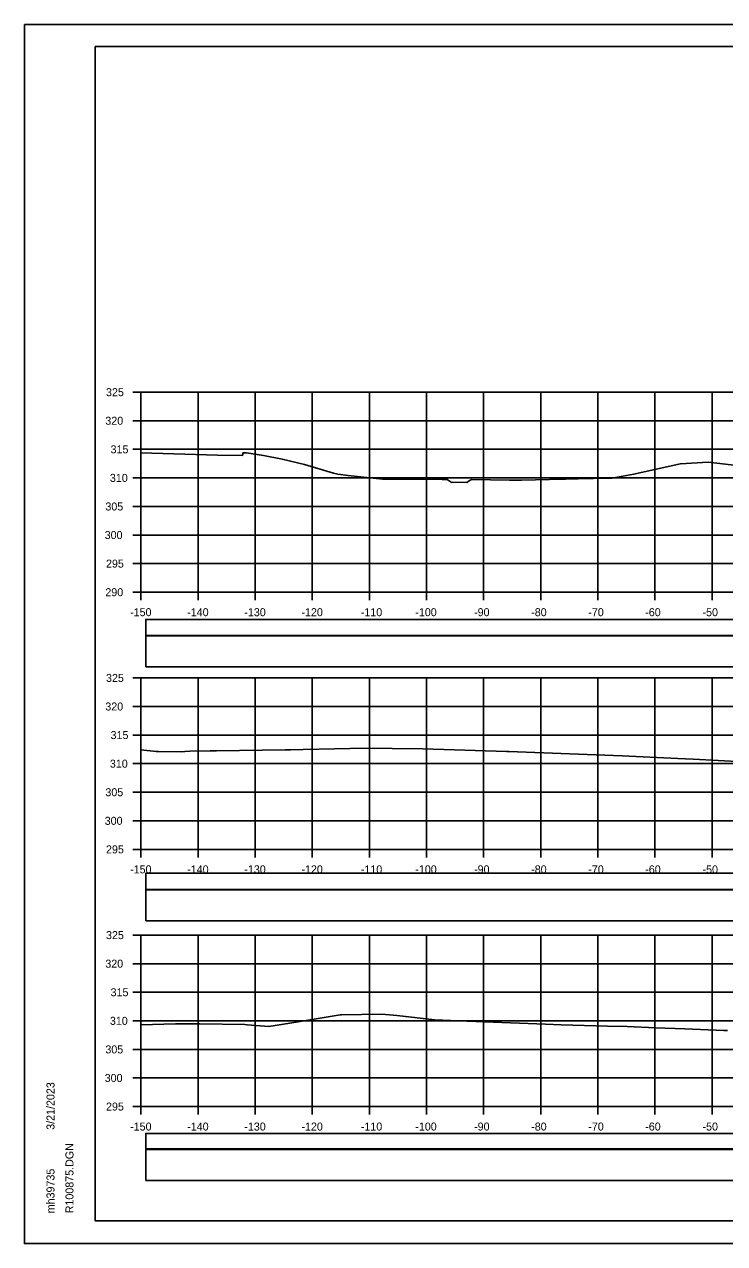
# Model space of a CAD drawing. Extents: x 1368122 to 1710785, y 373130 to 557566.
# Drawn here: x 1370518.5 to 1370641.1, y 373130.3 to 373343.7 of the extents above; entities that cross this region are included whole.
import ezdxf

# ---------------------------------------------------------------- set-up
doc = ezdxf.new("R2010")
doc.units = 0
for name, color, linetype in [('R_Axis', 7, 'Continuous'), ('R_Axis Annot', 7, 'Continuous'), ('R_Border', 7, 'Continuous'), ('R_Exist Surface', 7, 'Continuous'), ('R_Grid', 7, 'Continuous'), ('R_No Plot', 7, 'Continuous')]:
    doc.layers.add(name, color=color, linetype=linetype)

msp = doc.modelspace()

# ---------------------------------------------------------------- linework, layer by layer
for points in [[(1370539.77, 373236.72), (1370838.07, 373236.72), (1370838.07, 373239.54), (1370539.77, 373239.54)], [(1370539.77, 373231.25), (1370838.07, 373231.25), (1370838.07, 373236.67), (1370539.77, 373236.67)], [(1370539.77, 373192.3), (1370838.07, 373192.3), (1370838.07, 373195.12), (1370539.77, 373195.12)], [(1370539.77, 373186.83), (1370838.07, 373186.83), (1370838.07, 373192.25), (1370539.77, 373192.25)], [(1370539.77, 373146.9), (1370838.07, 373146.9), (1370838.07, 373149.6), (1370539.77, 373149.6)], [(1370539.77, 373141.37), (1370838.07, 373141.37), (1370838.07, 373146.79), (1370539.77, 373146.79)]]:
    msp.add_lwpolyline(points, close=True)
at = {"layer": 'R_Axis'}
for p, q in [((1370537.52, 373279.31), (1370538.92, 373279.31)), ((1370538.92, 373244.31), (1370538.92, 373279.31)), ((1370537.52, 373274.31), (1370538.92, 373274.31)), ((1370537.52, 373269.31), (1370538.92, 373269.31)), ((1370537.52, 373264.31), (1370538.92, 373264.31)), ((1370537.52, 373259.31), (1370538.92, 373259.31)), ((1370537.52, 373254.31), (1370538.92, 373254.31)), ((1370537.52, 373249.31), (1370538.92, 373249.31)), ((1370537.52, 373244.31), (1370538.92, 373244.31)), ((1370538.92, 373244.31), (1370838.92, 373244.31)), ((1370538.92, 373242.91), (1370538.92, 373244.31)), ((1370548.92, 373242.91), (1370548.92, 373244.31)), ((1370558.92, 373242.91), (1370558.92, 373244.31)), ((1370568.92, 373242.91), (1370568.92, 373244.31)), ((1370578.92, 373242.91), (1370578.92, 373244.31)), ((1370588.92, 373242.91), (1370588.92, 373244.31)), ((1370598.92, 373242.91), (1370598.92, 373244.31)), ((1370608.92, 373242.91), (1370608.92, 373244.31)), ((1370618.92, 373242.91), (1370618.92, 373244.31)), ((1370628.92, 373242.91), (1370628.92, 373244.31)), ((1370638.92, 373242.91), (1370638.92, 373244.31)), ((1370537.52, 373229.31), (1370538.92, 373229.31)), ((1370538.92, 373199.31), (1370538.92, 373229.31)), ((1370537.52, 373224.31), (1370538.92, 373224.31)), ((1370537.52, 373219.31), (1370538.92, 373219.31)), ((1370537.52, 373214.31), (1370538.92, 373214.31)), ((1370537.52, 373209.31), (1370538.92, 373209.31)), ((1370537.52, 373204.31), (1370538.92, 373204.31)), ((1370537.52, 373199.31), (1370538.92, 373199.31)), ((1370538.92, 373199.31), (1370838.92, 373199.31)), ((1370538.92, 373197.91), (1370538.92, 373199.31)), ((1370548.92, 373197.91), (1370548.92, 373199.31)), ((1370558.92, 373197.91), (1370558.92, 373199.31)), ((1370568.92, 373197.91), (1370568.92, 373199.31)), ((1370578.92, 373197.91), (1370578.92, 373199.31)), ((1370588.92, 373197.91), (1370588.92, 373199.31)), ((1370598.92, 373197.91), (1370598.92, 373199.31)), ((1370608.92, 373197.91), (1370608.92, 373199.31)), ((1370618.92, 373197.91), (1370618.92, 373199.31)), ((1370628.92, 373197.91), (1370628.92, 373199.31)), ((1370638.92, 373197.91), (1370638.92, 373199.31)), ((1370537.52, 373184.31), (1370538.92, 373184.31)), ((1370538.92, 373154.31), (1370538.92, 373184.31)), ((1370537.52, 373179.31), (1370538.92, 373179.31)), ((1370537.52, 373174.31), (1370538.92, 373174.31)), ((1370537.52, 373169.31), (1370538.92, 373169.31)), ((1370537.52, 373164.31), (1370538.92, 373164.31)), ((1370537.52, 373159.31), (1370538.92, 373159.31)), ((1370537.52, 373154.31), (1370538.92, 373154.31)), ((1370538.92, 373154.31), (1370838.92, 373154.31)), ((1370538.92, 373152.91), (1370538.92, 373154.31)), ((1370548.92, 373152.91), (1370548.92, 373154.31)), ((1370558.92, 373152.91), (1370558.92, 373154.31)), ((1370568.92, 373152.91), (1370568.92, 373154.31)), ((1370578.92, 373152.91), (1370578.92, 373154.31)), ((1370588.92, 373152.91), (1370588.92, 373154.31)), ((1370598.92, 373152.91), (1370598.92, 373154.31)), ((1370608.92, 373152.91), (1370608.92, 373154.31)), ((1370618.92, 373152.91), (1370618.92, 373154.31)), ((1370628.92, 373152.91), (1370628.92, 373154.31)), ((1370638.92, 373152.91), (1370638.92, 373154.31))]:
    msp.add_line(p, q, dxfattribs=at)
at = {"layer": 'R_Border'}
for p, q in [((1370530.92, 373339.77), (1370847.1, 373339.77)), ((1370530.92, 373134.31), (1370530.92, 373339.77)), ((1370530.92, 373134.31), (1370530.92, 373134.31)), ((1370847.1, 373134.31), (1370530.92, 373134.31))]:
    msp.add_line(p, q, dxfattribs=at)
at = {"layer": 'R_Exist Surface'}
for points in [[(1370538.92, 373268.69), (1370544.69, 373268.53), (1370552.36, 373268.28), (1370556.68, 373268.2), (1370556.71, 373268.31), (1370556.8, 373268.71), (1370556.93, 373268.71), (1370557.39, 373268.71), (1370560.38, 373268.22), (1370563.66, 373267.59), (1370567.55, 373266.67), (1370572.64, 373265.16), (1370573.41, 373264.95), (1370575.22, 373264.75), (1370578.98, 373264.3), (1370581.2, 373264.08), (1370591.68, 373264.03), (1370592.22, 373264.03), (1370592.57, 373264.03), (1370593.23, 373263.57), (1370593.28, 373263.53), (1370593.53, 373263.54), (1370595.97, 373263.51), (1370596.59, 373263.89), (1370596.81, 373264.02), (1370603.44, 373263.94), (1370605.55, 373263.89), (1370610.47, 373264.05), (1370611.15, 373264.06), (1370613.28, 373264.09), (1370615.48, 373264.13), (1370620.91, 373264.25), (1370621.36, 373264.25), (1370625.25, 373264.97), (1370633.32, 373266.75), (1370633.42, 373266.76), (1370638.26, 373267.08), (1370643.81, 373266.42)], [(1370538.92, 373216.75), (1370541.61, 373216.45), (1370542.01, 373216.45), (1370545.97, 373216.4), (1370546.62, 373216.42), (1370547.51, 373216.51), (1370551.06, 373216.56), (1370552.18, 373216.56), (1370564.18, 373216.73), (1370565.19, 373216.73), (1370567.32, 373216.81), (1370575.5, 373216.98), (1370577.54, 373217), (1370588.27, 373216.93), (1370602.92, 373216.43), (1370603.15, 373216.42), (1370603.22, 373216.43), (1370603.34, 373216.42), (1370623.19, 373215.66), (1370632.94, 373215.2), (1370635.61, 373215.09), (1370644.39, 373214.61)], [(1370538.92, 373168.61), (1370545, 373168.81), (1370549.26, 373168.76), (1370557.12, 373168.66), (1370557.53, 373168.62), (1370561.32, 373168.34), (1370566.48, 373169.12), (1370573.79, 373170.33), (1370574.07, 373170.34), (1370581.13, 373170.49), (1370583.74, 373170.22), (1370590.41, 373169.51), (1370594.52, 373169.32), (1370599.07, 373169.14), (1370609.77, 373168.73), (1370612.51, 373168.63), (1370620.62, 373168.39), (1370624.08, 373168.29), (1370629.04, 373168.09), (1370634.16, 373167.92), (1370641.02, 373167.63), (1370641.63, 373167.63)]]:
    msp.add_lwpolyline(points, dxfattribs=at)
at = {"layer": 'R_Grid'}
for p, q in [((1370538.92, 373279.31), (1370838.92, 373279.31)), ((1370538.92, 373244.31), (1370538.92, 373279.31)), ((1370548.92, 373244.31), (1370548.92, 373279.31)), ((1370558.92, 373244.31), (1370558.92, 373279.31)), ((1370568.92, 373244.31), (1370568.92, 373279.31)), ((1370578.92, 373244.31), (1370578.92, 373279.31)), ((1370588.92, 373244.31), (1370588.92, 373279.31)), ((1370598.92, 373244.31), (1370598.92, 373279.31)), ((1370608.92, 373244.31), (1370608.92, 373279.31)), ((1370618.92, 373244.31), (1370618.92, 373279.31)), ((1370628.92, 373244.31), (1370628.92, 373279.31)), ((1370638.92, 373244.31), (1370638.92, 373279.31)), ((1370538.92, 373274.31), (1370838.92, 373274.31)), ((1370538.92, 373269.31), (1370838.92, 373269.31)), ((1370538.92, 373264.31), (1370838.92, 373264.31)), ((1370538.92, 373259.31), (1370838.92, 373259.31)), ((1370538.92, 373254.31), (1370838.92, 373254.31)), ((1370538.92, 373249.31), (1370838.92, 373249.31)), ((1370538.92, 373244.31), (1370838.92, 373244.31)), ((1370538.92, 373229.31), (1370838.92, 373229.31)), ((1370538.92, 373199.31), (1370538.92, 373229.31)), ((1370548.92, 373199.31), (1370548.92, 373229.31)), ((1370558.92, 373199.31), (1370558.92, 373229.31)), ((1370568.92, 373199.31), (1370568.92, 373229.31)), ((1370578.92, 373199.31), (1370578.92, 373229.31)), ((1370588.92, 373199.31), (1370588.92, 373229.31)), ((1370598.92, 373199.31), (1370598.92, 373229.31)), ((1370608.92, 373199.31), (1370608.92, 373229.31)), ((1370618.92, 373199.31), (1370618.92, 373229.31)), ((1370628.92, 373199.31), (1370628.92, 373229.31)), ((1370638.92, 373199.31), (1370638.92, 373229.31)), ((1370538.92, 373224.31), (1370838.92, 373224.31)), ((1370538.92, 373219.31), (1370838.92, 373219.31)), ((1370538.92, 373214.31), (1370838.92, 373214.31)), ((1370538.92, 373209.31), (1370838.92, 373209.31)), ((1370538.92, 373204.31), (1370838.92, 373204.31)), ((1370538.92, 373199.31), (1370838.92, 373199.31)), ((1370538.92, 373184.31), (1370838.92, 373184.31)), ((1370538.92, 373154.31), (1370538.92, 373184.31)), ((1370548.92, 373154.31), (1370548.92, 373184.31)), ((1370558.92, 373154.31), (1370558.92, 373184.31)), ((1370568.92, 373154.31), (1370568.92, 373184.31)), ((1370578.92, 373154.31), (1370578.92, 373184.31)), ((1370588.92, 373154.31), (1370588.92, 373184.31)), ((1370598.92, 373154.31), (1370598.92, 373184.31)), ((1370608.92, 373154.31), (1370608.92, 373184.31)), ((1370618.92, 373154.31), (1370618.92, 373184.31)), ((1370628.92, 373154.31), (1370628.92, 373184.31)), ((1370638.92, 373154.31), (1370638.92, 373184.31)), ((1370538.92, 373179.31), (1370838.92, 373179.31)), ((1370538.92, 373174.31), (1370838.92, 373174.31)), ((1370538.92, 373169.31), (1370838.92, 373169.31)), ((1370538.92, 373164.31), (1370838.92, 373164.31)), ((1370538.92, 373159.31), (1370838.92, 373159.31)), ((1370538.92, 373154.31), (1370838.92, 373154.31))]:
    msp.add_line(p, q, dxfattribs=at)
at = {"layer": 'R_No Plot'}
for p, q in [((1370518.52, 373343.66), (1370851.85, 373343.66)), ((1370518.52, 373130.33), (1370851.85, 373130.33))]:
    msp.add_line(p, q, dxfattribs=at)
for points in [[(1370518.51, 373343.66), (1370851.85, 373343.66), (1370851.85, 373130.33), (1370518.51, 373130.33)], [(1370764.84, 373339.77), (1370784.46, 373339.77), (1370784.46, 373329.89), (1370800.57, 373329.89), (1370823.77, 373329.89), (1370823.89, 373301.73), (1370847.1, 373301.73), (1370847.1, 373134.31), (1370530.92, 373134.31), (1370530.92, 373339.77)]]:
    msp.add_lwpolyline(points, close=True, dxfattribs=at)

# ---------------------------------------------------------------- texts
at = {"layer": 'R_Axis Annot'}
for s, p in [('325', (1370532.81, 373278.61)), ('320', (1370532.69, 373273.61)), ('315', (1370533.61, 373268.61)), ('310', (1370533.49, 373263.61)), ('305', (1370532.7, 373258.61)), ('300', (1370532.58, 373253.61)), ('295', (1370532.81, 373248.61)), ('290', (1370532.69, 373243.61)), ('-150', (1370537.03, 373240.11)), ('-140', (1370547.03, 373240.11)), ('-130', (1370557.03, 373240.11)), ('-120', (1370567.03, 373240.11)), ('-110', (1370577.43, 373240.11)), ('-100', (1370586.97, 373240.11)), ('-90', (1370597.26, 373240.11)), ('-80', (1370607.26, 373240.11)), ('-70', (1370617.26, 373240.11)), ('-60', (1370627.23, 373240.11)), ('-50', (1370637.26, 373240.11)), ('325', (1370532.81, 373228.61)), ('320', (1370532.69, 373223.61)), ('315', (1370533.61, 373218.61)), ('310', (1370533.49, 373213.61)), ('305', (1370532.7, 373208.61)), ('300', (1370532.58, 373203.61)), ('295', (1370532.81, 373198.61)), ('-150', (1370537.03, 373195.11)), ('-140', (1370547.03, 373195.11)), ('-130', (1370557.03, 373195.11)), ('-120', (1370567.03, 373195.11)), ('-110', (1370577.43, 373195.11)), ('-100', (1370586.97, 373195.11)), ('-90', (1370597.26, 373195.11)), ('-80', (1370607.26, 373195.11)), ('-70', (1370617.26, 373195.11)), ('-60', (1370627.23, 373195.11)), ('-50', (1370637.26, 373195.11)), ('325', (1370532.81, 373183.61)), ('320', (1370532.69, 373178.61)), ('315', (1370533.61, 373173.61)), ('310', (1370533.49, 373168.61)), ('305', (1370532.7, 373163.61)), ('300', (1370532.58, 373158.61)), ('295', (1370532.81, 373153.61)), ('-150', (1370537.03, 373150.11)), ('-140', (1370547.03, 373150.11)), ('-130', (1370557.03, 373150.11)), ('-120', (1370567.03, 373150.11)), ('-110', (1370577.43, 373150.11)), ('-100', (1370586.97, 373150.11)), ('-90', (1370597.26, 373150.11)), ('-80', (1370607.26, 373150.11)), ('-70', (1370617.26, 373150.11)), ('-60', (1370627.23, 373150.11)), ('-50', (1370637.26, 373150.11))]:
    msp.add_text(s, height=1.4, dxfattribs=at).set_placement(p)
at = {"layer": 'R_Border'}
for s, p in [('3/21/2023', (1370523.79, 373150.24)), ('R100875.DGN', (1370527.11, 373135.63)), ('mh39735', (1370523.79, 373135.63))]:
    msp.add_text(s, height=1.4, rotation=90, dxfattribs=at).set_placement(p)

doc.saveas('drawing.dxf')
